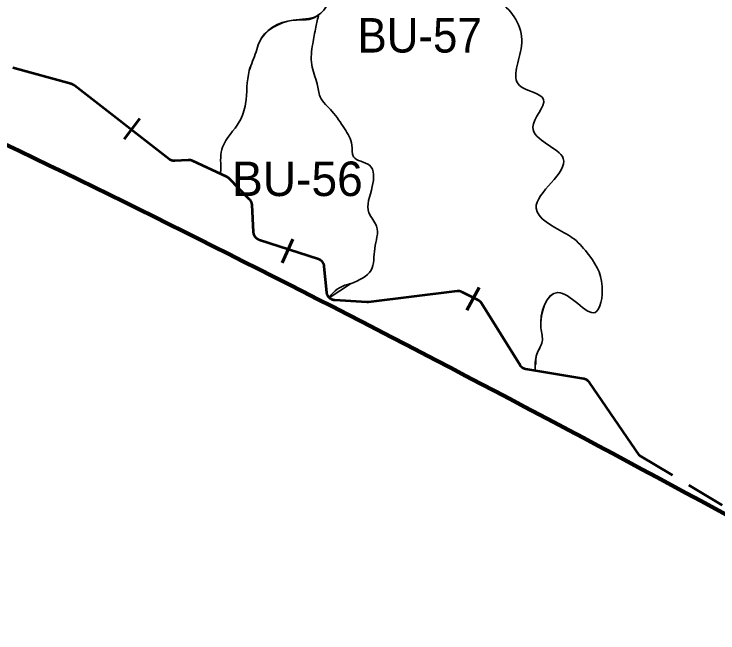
# Model space of a CAD drawing. Extents: x 553962 to 842807, y 8883888 to 9032388.
# Drawn here: x 642863 to 651025, y 8964803 to 8971983 of the extents above; entities that cross this region are included whole.
import ezdxf

# ---------------------------------------------------------------- set-up
doc = ezdxf.new("R2010")
doc.units = 0
doc.header["$LTSCALE"] = 150
doc.linetypes.add('MEDIUM_DASHED', pattern=[4.5, 3, -1.5])
for name, color, linetype, lineweight in [('20', 7, 'Continuous', 35), ('40', 7, 'Continuous', 60), ('60', 7, 'Continuous', 53), ('9', 7, 'Continuous', 90)]:
    doc.layers.add(name, color=color, linetype=linetype, lineweight=lineweight)

msp = doc.modelspace()

# ---------------------------------------------------------------- linework, layer by layer
at = {"layer": '20'}
msp.add_line((646765.6, 8968854.4), (646518.6, 8968691.2), dxfattribs=at)
for points in [[(644881.3, 8970289.4), (644728.6, 8970279.5), (644725.7, 8970279.4), (644722.9, 8970279.3), (644720.1, 8970279.3), (644717.2, 8970279.5), (644714.4, 8970279.6), (644711.6, 8970279.9), (644708.8, 8970280.2), (644706, 8970280.6), (644703.2, 8970281.1), (644700.5, 8970281.7), (644697.7, 8970282.3), (644695, 8970283.1), (644692.3, 8970283.9), (644689.6, 8970284.8), (644686.9, 8970285.7), (644684.3, 8970286.8), (644681.7, 8970287.9), (644679.1, 8970289), (644676.6, 8970290.3), (644674.1, 8970291.6), (644671.6, 8970293), (644669.2, 8970294.5), (644666.8, 8970296), (644664.5, 8970297.6), (644662.2, 8970299.3), (644660.7, 8970300.4), (643561.6, 8971154.3), (643559.3, 8971156), (643557, 8971157.7), (643554.6, 8971159.2), (643552.2, 8971160.8), (643549.8, 8971162.2), (643547.3, 8971163.6), (643544.8, 8971164.9), (643542.2, 8971166.1), (643539.6, 8971167.3), (643537, 8971168.4), (643534.3, 8971169.4), (643531.7, 8971170.3), (643529, 8971171.2), (643526.5, 8971171.9), (642848, 8971358.9)], [(645261.4, 8970125.3), (644930.1, 8970280.2), (644927.5, 8970281.4), (644924.9, 8970282.5), (644922.3, 8970283.5), (644919.6, 8970284.4), (644916.9, 8970285.3), (644914.2, 8970286.1), (644911.5, 8970286.8), (644908.7, 8970287.4), (644905.9, 8970288), (644903.2, 8970288.5), (644900.3, 8970288.8), (644897.5, 8970289.2), (644894.7, 8970289.4), (644891.9, 8970289.6), (644889.1, 8970289.6), (644886.2, 8970289.6), (644883.4, 8970289.6), (644881.3, 8970289.4)], [(645256.3, 8970128.3), (645260.9, 8970187.6), (645260.7, 8970187.2)], [(645701.3, 8969364.1), (645698.7, 8969365.2), (645696.1, 8969366.4), (645693.6, 8969367.7), (645691.1, 8969369.1), (645688.7, 8969370.5), (645686.3, 8969372), (645683.9, 8969373.5), (645681.6, 8969375.1), (645679.3, 8969376.8), (645677.1, 8969378.6), (645674.9, 8969380.4), (645672.8, 8969382.3), (645670.7, 8969384.2), (645668.7, 8969386.2), (645666.8, 8969388.2), (645664.9, 8969390.3), (645663.1, 8969392.5), (645661.3, 8969394.7), (645659.6, 8969397), (645657.9, 8969399.2), (645656.3, 8969401.6), (645654.8, 8969404), (645653.4, 8969406.4), (645652, 8969408.9), (645650.7, 8969411.4), (645649.5, 8969414), (645648.3, 8969416.5), (645647.2, 8969419.2), (645646.2, 8969421.8), (645645.3, 8969424.5), (645644.4, 8969427.2), (645643.7, 8969429.9), (645642.9, 8969432.6), (645642.3, 8969435.4), (645641.8, 8969438.1), (645641.3, 8969440.9), (645640.9, 8969443.7), (645640.6, 8969446.5), (645640.3, 8969449.4), (645640.3, 8969450.7), (645622.8, 8969767.8), (645622.7, 8969770.7), (645622.4, 8969773.5), (645622, 8969776.3), (645621.6, 8969779.1), (645621.1, 8969781.9), (645620.5, 8969784.6), (645619.8, 8969787.4), (645619.1, 8969790.1), (645618.2, 8969792.8), (645617.3, 8969795.5), (645616.4, 8969798.2), (645615.3, 8969800.8), (645614.2, 8969803.4), (645613, 8969805.9), (645611.7, 8969808.5), (645610.4, 8969811), (645609, 8969813.4), (645607.5, 8969815.8), (645606, 8969818.2), (645604.4, 8969820.5), (645602.7, 8969822.8), (645600.9, 8969825), (645599.1, 8969827.2), (645597.3, 8969829.3), (645595.3, 8969831.4), (645594.3, 8969832.5), (645357.6, 8970073.4), (645355.6, 8970075.3), (645353.5, 8970077.3), (645351.4, 8970079.2), (645349.2, 8970081), (645347, 8970082.7), (645344.7, 8970084.4), (645342.4, 8970086), (645340, 8970087.6), (645337.6, 8970089.1), (645335.2, 8970090.5), (645332.7, 8970091.8), (645330.2, 8970093.1), (645328.6, 8970093.8), (645270.7, 8970120.9)], [(646516.8, 8968692.9), (646515.2, 8968694.6), (646513.4, 8968696.7), (646511.5, 8968698.9), (646509.8, 8968701.1), (646508.1, 8968703.4), (646506.4, 8968705.7), (646504.8, 8968708), (646503.3, 8968710.4), (646501.9, 8968712.8), (646500.5, 8968715.3), (646499.2, 8968717.8), (646498, 8968720.4), (646496.9, 8968723), (646495.8, 8968725.6), (646494.8, 8968728.2), (646493.8, 8968730.9), (646493, 8968733.6), (646492.2, 8968736.3), (646491.5, 8968739.1), (646490.9, 8968741.8), (646490.3, 8968744.6), (646489.9, 8968747.4), (646489.5, 8968750.2), (646489.2, 8968753), (646460.6, 8969053.6), (646460.3, 8969056.4), (646459.9, 8969059.2), (646459.5, 8969062), (646458.9, 8969064.8), (646458.3, 8969067.6), (646457.6, 8969070.3), (646456.8, 8969073), (646456, 8969075.7), (646455, 8969078.4), (646454, 8969081), (646453, 8969083.6), (646451.8, 8969086.2), (646450.6, 8969088.8), (646449.3, 8969091.3), (646447.9, 8969093.8), (646446.5, 8969096.2), (646445, 8969098.6), (646443.4, 8969100.9), (646441.8, 8969103.2), (646440.1, 8969105.5), (646438.3, 8969107.7), (646436.5, 8969109.9), (646434.6, 8969112), (646432.6, 8969114), (646430.6, 8969116), (646428.6, 8969118), (646426.4, 8969119.8), (646424.3, 8969121.7), (646422.1, 8969123.4), (646419.8, 8969125.1), (646417.5, 8969126.7), (646415.1, 8969128.3), (646412.7, 8969129.8), (646410.3, 8969131.2), (646407.8, 8969132.6), (646405.3, 8969133.9), (646402.7, 8969135.1), (646400.1, 8969136.2), (646397.5, 8969137.3), (646394.9, 8969138.3), (646392.2, 8969139.2), (646392, 8969139.3), (645709.2, 8969361.1), (645706.5, 8969362), (645703.9, 8969363), (645701.3, 8969364.1)], [(646959.3, 8968639.4), (646962.1, 8968639.4), (646964.9, 8968639.4), (646967.8, 8968639.6), (646970.6, 8968639.8), (646973.4, 8968640.1), (648001.1, 8968767.5), (648001.1, 8968767.5), (648003.6, 8968767.7), (648006.4, 8968768), (648009.3, 8968768.1), (648012.1, 8968768.2), (648014.9, 8968768.2), (648017.7, 8968768.1), (648020.6, 8968768), (648023.4, 8968767.7), (648026.2, 8968767.4), (648029, 8968767), (648031.8, 8968766.5), (648034.6, 8968765.9), (648037.3, 8968765.3), (648040.1, 8968764.6), (648042.8, 8968763.8), (648045.5, 8968762.9), (648048.1, 8968762), (648050.8, 8968761), (648053.4, 8968759.9), (648055.9, 8968758.7), (648058.5, 8968757.5), (648058.5, 8968757.5), (648244.3, 8968663.6), (648245.2, 8968663.1), (648247.7, 8968661.8), (648250.1, 8968660.4), (648252.6, 8968658.9), (648254.9, 8968657.4), (648257.2, 8968655.8), (648259.5, 8968654.1), (648261.8, 8968652.3), (648263.9, 8968650.6), (648266.1, 8968648.7), (648268.2, 8968646.8), (648270.2, 8968644.8), (648272.1, 8968642.8), (648274, 8968640.7), (648275.9, 8968638.5), (648277.7, 8968636.3), (648279.4, 8968634.1), (648281.1, 8968631.8), (648282.6, 8968629.5), (648284.2, 8968627.1), (648730.3, 8967908.7), (648730.4, 8967908.7), (648731.9, 8967906.3), (648733.5, 8967903.9), (648735.2, 8967901.7), (648736.9, 8967899.4), (648738.7, 8967897.2), (648740.5, 8967895.1), (648742.4, 8967893), (648744.4, 8967891), (648746.4, 8967889), (648748.5, 8967887.1), (648750.6, 8967885.2), (648752.8, 8967883.4), (648755, 8967881.7), (648757.3, 8967880), (648759.7, 8967878.4), (648762, 8967876.8), (648764.4, 8967875.4), (648766.9, 8967874), (648769.4, 8967872.6), (648771.9, 8967871.4), (648774.5, 8967870.2), (648777.1, 8967869.1), (648779.7, 8967868), (648782.4, 8967867.1), (648785.1, 8967866.2), (648787.8, 8967865.3), (648790.5, 8967864.6), (648793.2, 8967863.9), (648796, 8967863.3), (648798.8, 8967862.8), (648902.4, 8967845.5)], [(646518.6, 8968691.2), (646519.2, 8968690.6), (646521.3, 8968688.7), (646523.4, 8968686.8), (646525.5, 8968685), (646527.8, 8968683.2), (646530, 8968681.5), (646532.3, 8968679.9), (646534.7, 8968678.3), (646537.1, 8968676.8), (646539.5, 8968675.4), (646542, 8968674), (646544.5, 8968672.8), (646547.1, 8968671.5), (646549.7, 8968670.4), (646552.3, 8968669.3), (646554.9, 8968668.3), (646557.6, 8968667.4), (646560.3, 8968666.6), (646563, 8968665.8), (646565.8, 8968665.1), (646568.5, 8968664.5), (646571.3, 8968664), (646574.1, 8968663.5), (646576.9, 8968663.2), (646579.7, 8968662.8), (646582.6, 8968662.6), (646954.9, 8968639.5), (646956.5, 8968639.5), (646959.3, 8968639.4)]]:
    msp.add_lwpolyline(points, dxfattribs=at)
for points in [[(645260.7, 8970187.2), (645280.5, 8970439.4), (645474.6, 8970732.6), (645545.8, 8970942.6), (645590.4, 8971327), (645669.6, 8971544.9), (645705.2, 8971653.9), (646097.3, 8971911.4), (646378.4, 8971962.9), (646540.8, 8972343.3), (646477.4, 8972545.4), (646580.4, 8972967.4), (646449.7, 8973407.2), (646196.3, 8973722.3), (645895.3, 8974189.8), (645851.8, 8974566.3), (645942.8, 8974847.6), (645772.6, 8975089.3), (645273.6, 8975585.4), (644937, 8975755.8), (644778.6, 8975977.7), (645059.8, 8976354.1), (645388.5, 8976786), (645305.3, 8977124.4), (645230.1, 8977235.4)], [(648907.8, 8967844.1), (648924.6, 8968037), (648987.4, 8968182.8), (648972.3, 8968341.1), (649168.2, 8968753.2), (649600.2, 8968522), (649683.1, 8968823.6), (649507.3, 8969214.3), (649336.5, 8969387.8), (649241.1, 8969445.6), (648917.1, 8969732.1), (649232.3, 8970307.6), (648879.6, 8970669.9), (649003.2, 8970991.9), (648724.5, 8971155.7), (648747.5, 8971612.9), (648523.3, 8972102.2), (648273.3, 8972297.7), (648192.9, 8972447.2), (648169.9, 8972682.9), (648207.3, 8972935.9), (648210.1, 8973099.8), (648167, 8973357.1), (648020.5, 8973472.1), (647905.6, 8973736.6), (647874.8, 8974123.8), (647972.5, 8974420), (647877.7, 8974512), (647685.2, 8974633.9), (647679.4, 8974872.5), (647486.9, 8975019.1), (647400.7, 8975231.9), (647297.3, 8975367), (647288.6, 8975753.7), (647139.2, 8975926.2), (646583.8, 8976241.8), (646293.6, 8976402.8), (646305.1, 8976563.8), (646187.3, 8976724.8), (646109.7, 8977008), (645871.3, 8977229.4)], [(648914.7, 8967916.7), (648924.6, 8968037), (648987.4, 8968182.8), (648972.3, 8968341.1), (649168.2, 8968753.2), (649600.2, 8968522), (649683.1, 8968823.6), (649507.3, 8969214.3), (649336.5, 8969387.8), (649241.1, 8969445.6), (648917.1, 8969732.1), (649232.3, 8970307.6), (648879.6, 8970669.9), (649003.2, 8970991.9), (648724.5, 8971155.7), (648747.5, 8971612.9), (648523.3, 8972102.2), (648273.3, 8972297.7), (648192.9, 8972447.2), (648169.9, 8972682.9), (648207.3, 8972935.9), (648210.1, 8973099.8), (648167, 8973357.1), (648020.5, 8973472.1), (647905.6, 8973736.6), (647874.8, 8974123.8), (647972.5, 8974420), (647877.7, 8974512), (647685.2, 8974633.9), (647679.4, 8974872.5), (647486.9, 8975019.1), (647400.7, 8975231.9), (647297.3, 8975367), (647288.6, 8975753.7), (647139.2, 8975926.2), (646583.8, 8976241.8), (646293.6, 8976402.8), (646305.1, 8976563.8), (646187.3, 8976724.8), (646109.7, 8977008), (645871.3, 8977229.4)], [(645260.7, 8970187.2), (645280.5, 8970439.4), (645474.6, 8970732.6), (645545.8, 8970942.6), (645590.4, 8971327), (645669.6, 8971544.9), (645705.2, 8971653.9), (646097.3, 8971911.4), (646378.4, 8971962.9), (646396.4, 8971981.2)], [(646396.4, 8971981.2), (646378.4, 8971962.9), (646097.3, 8971911.4), (645705.2, 8971653.9), (645669.6, 8971544.9), (645590.4, 8971327), (645545.8, 8970942.6), (645474.6, 8970732.6), (645280.5, 8970439.4), (645260.7, 8970187.2)], [(646395.7, 8971980.4), (646362.5, 8971830.5), (646325.8, 8971638.2), (646314.4, 8971395.5), (646376.4, 8971172.8), (646412.8, 8971022.7), (646549.1, 8970854.4), (646694.5, 8970654.3), (646780.9, 8970463.3), (646799.1, 8970328.2), (646985.4, 8970228.2), (647017.2, 8969982.6), (646977.5, 8969675.6), (647066.1, 8969521), (647045.7, 8969264), (647002.5, 8969011.6), (646765.6, 8968854.4)], [(646395.7, 8971980.4), (646362.5, 8971830.5), (646325.8, 8971638.2), (646314.4, 8971395.5), (646376.4, 8971172.8), (646412.8, 8971022.7), (646549.1, 8970854.4), (646694.5, 8970654.3), (646780.9, 8970463.3), (646799.1, 8970328.2), (646985.4, 8970228.2), (647017.2, 8969982.6), (646977.5, 8969675.6), (647066.1, 8969521), (647045.7, 8969264), (647002.5, 8969011.6), (646765.6, 8968854.4)], [(646765.6, 8968854.4), (647002.5, 8969011.6), (647045.7, 8969264), (647066.1, 8969521), (646977.5, 8969675.6), (647017.2, 8969982.6), (646985.4, 8970228.2), (646799.1, 8970328.2), (646780.9, 8970463.3), (646694.5, 8970654.3), (646549.1, 8970854.4), (646412.8, 8971022.7), (646376.4, 8971172.8), (646314.4, 8971395.5), (646325.8, 8971638.2), (646362.5, 8971830.5), (646395.7, 8971980.4)], [(645260.9, 8970187.6), (645256.3, 8970127.8), (645256.3, 8970126.7)], [(646769.3, 8968856.8), (646635.3, 8968807.7), (646545, 8968730), (646516, 8968694)], [(646769.3, 8968856.8), (646635.3, 8968807.7), (646545, 8968730), (646516, 8968694)]]:
    msp.add_spline(points, degree=3, dxfattribs=at)
at = {"layer": '40'}
for p, q in [((644137.5, 8970531.7), (644320.4, 8970769.6)), ((645970.2, 8969097.2), (646095.2, 8969369.9)), ((648114.5, 8968546.1), (648254.8, 8968811.2))]:
    msp.add_line(p, q, dxfattribs=at)
at = {"layer": '60', "linetype": 'MEDIUM_DASHED'}
msp.add_line((652814.4, 8965247.9), (650115.3, 8966860.5), dxfattribs=at)
at = {"layer": '60'}
for points in [[(644881.3, 8970289.4), (644728.6, 8970279.5), (644725.7, 8970279.4), (644722.9, 8970279.3), (644720.1, 8970279.3), (644717.2, 8970279.5), (644714.4, 8970279.6), (644711.6, 8970279.9), (644708.8, 8970280.2), (644706, 8970280.6), (644703.2, 8970281.1), (644700.5, 8970281.7), (644697.7, 8970282.3), (644695, 8970283.1), (644692.3, 8970283.9), (644689.6, 8970284.8), (644686.9, 8970285.7), (644684.3, 8970286.8), (644681.7, 8970287.9), (644679.1, 8970289), (644676.6, 8970290.3), (644674.1, 8970291.6), (644671.6, 8970293), (644669.2, 8970294.5), (644666.8, 8970296), (644664.5, 8970297.6), (644662.2, 8970299.3), (644660.7, 8970300.4), (643561.6, 8971154.3), (643559.3, 8971156), (643557, 8971157.7), (643554.6, 8971159.2), (643552.2, 8971160.8), (643549.8, 8971162.2), (643547.3, 8971163.6), (643544.8, 8971164.9), (643542.2, 8971166.1), (643539.6, 8971167.3), (643537, 8971168.4), (643534.3, 8971169.4), (643531.7, 8971170.3), (643529, 8971171.2), (643526.5, 8971171.9), (642848, 8971358.9)], [(645701.3, 8969364.1), (645698.7, 8969365.2), (645696.1, 8969366.4), (645693.6, 8969367.7), (645691.1, 8969369.1), (645688.7, 8969370.5), (645686.3, 8969372), (645683.9, 8969373.5), (645681.6, 8969375.1), (645679.3, 8969376.8), (645677.1, 8969378.6), (645674.9, 8969380.4), (645672.8, 8969382.3), (645670.7, 8969384.2), (645668.7, 8969386.2), (645666.8, 8969388.2), (645664.9, 8969390.3), (645663.1, 8969392.5), (645661.3, 8969394.7), (645659.6, 8969397), (645657.9, 8969399.2), (645656.3, 8969401.6), (645654.8, 8969404), (645653.4, 8969406.4), (645652, 8969408.9), (645650.7, 8969411.4), (645649.5, 8969414), (645648.3, 8969416.5), (645647.2, 8969419.2), (645646.2, 8969421.8), (645645.3, 8969424.5), (645644.4, 8969427.2), (645643.7, 8969429.9), (645642.9, 8969432.6), (645642.3, 8969435.4), (645641.8, 8969438.1), (645641.3, 8969440.9), (645640.9, 8969443.7), (645640.6, 8969446.5), (645640.3, 8969449.4), (645640.3, 8969450.7), (645622.8, 8969767.8), (645622.7, 8969770.7), (645622.4, 8969773.5), (645622, 8969776.3), (645621.6, 8969779.1), (645621.1, 8969781.9), (645620.5, 8969784.6), (645619.8, 8969787.4), (645619.1, 8969790.1), (645618.2, 8969792.8), (645617.3, 8969795.5), (645616.4, 8969798.2), (645615.3, 8969800.8), (645614.2, 8969803.4), (645613, 8969805.9), (645611.7, 8969808.5), (645610.4, 8969811), (645609, 8969813.4), (645607.5, 8969815.8), (645606, 8969818.2), (645604.4, 8969820.5), (645602.7, 8969822.8), (645600.9, 8969825), (645599.1, 8969827.2), (645597.3, 8969829.3), (645595.3, 8969831.4), (645594.3, 8969832.5), (645357.6, 8970073.4), (645355.6, 8970075.3), (645353.5, 8970077.3), (645351.4, 8970079.2), (645349.2, 8970081), (645347, 8970082.7), (645344.7, 8970084.4), (645342.4, 8970086), (645340, 8970087.6), (645337.6, 8970089.1), (645335.2, 8970090.5), (645332.7, 8970091.8), (645330.2, 8970093.1), (645328.6, 8970093.8), (644930.1, 8970280.2), (644927.5, 8970281.4), (644924.9, 8970282.5), (644922.3, 8970283.5), (644919.6, 8970284.4), (644916.9, 8970285.3), (644914.2, 8970286.1), (644911.5, 8970286.8), (644908.7, 8970287.4), (644905.9, 8970288), (644903.2, 8970288.5), (644900.3, 8970288.8), (644897.5, 8970289.2), (644894.7, 8970289.4), (644891.9, 8970289.6), (644889.1, 8970289.6), (644886.2, 8970289.6), (644883.4, 8970289.6), (644881.3, 8970289.4)], [(646959.3, 8968639.4), (646956.5, 8968639.5), (646954.9, 8968639.5), (646582.6, 8968662.6), (646579.7, 8968662.8), (646576.9, 8968663.2), (646574.1, 8968663.5), (646571.3, 8968664), (646568.5, 8968664.5), (646565.8, 8968665.1), (646563, 8968665.8), (646560.3, 8968666.6), (646557.6, 8968667.4), (646554.9, 8968668.3), (646552.3, 8968669.3), (646549.7, 8968670.4), (646547.1, 8968671.5), (646544.5, 8968672.8), (646542, 8968674), (646539.5, 8968675.4), (646537.1, 8968676.8), (646534.7, 8968678.3), (646532.3, 8968679.9), (646530, 8968681.5), (646527.8, 8968683.2), (646525.5, 8968685), (646523.4, 8968686.8), (646521.3, 8968688.7), (646519.2, 8968690.6), (646517.2, 8968692.6), (646515.2, 8968694.6), (646513.4, 8968696.7), (646511.5, 8968698.9), (646509.8, 8968701.1), (646508.1, 8968703.4), (646506.4, 8968705.7), (646504.8, 8968708), (646503.3, 8968710.4), (646501.9, 8968712.8), (646500.5, 8968715.3), (646499.2, 8968717.8), (646498, 8968720.4), (646496.9, 8968723), (646495.8, 8968725.6), (646494.8, 8968728.2), (646493.8, 8968730.9), (646493, 8968733.6), (646492.2, 8968736.3), (646491.5, 8968739.1), (646490.9, 8968741.8), (646490.3, 8968744.6), (646489.9, 8968747.4), (646489.5, 8968750.2), (646489.2, 8968753), (646460.6, 8969053.6), (646460.3, 8969056.4), (646459.9, 8969059.2), (646459.5, 8969062), (646458.9, 8969064.8), (646458.3, 8969067.6), (646457.6, 8969070.3), (646456.8, 8969073), (646456, 8969075.7), (646455, 8969078.4), (646454, 8969081), (646453, 8969083.6), (646451.8, 8969086.2), (646450.6, 8969088.8), (646449.3, 8969091.3), (646447.9, 8969093.8), (646446.5, 8969096.2), (646445, 8969098.6), (646443.4, 8969100.9), (646441.8, 8969103.2), (646440.1, 8969105.5), (646438.3, 8969107.7), (646436.5, 8969109.9), (646434.6, 8969112), (646432.6, 8969114), (646430.6, 8969116), (646428.6, 8969118), (646426.4, 8969119.8), (646424.3, 8969121.7), (646422.1, 8969123.4), (646419.8, 8969125.1), (646417.5, 8969126.7), (646415.1, 8969128.3), (646412.7, 8969129.8), (646410.3, 8969131.2), (646407.8, 8969132.6), (646405.3, 8969133.9), (646402.7, 8969135.1), (646400.1, 8969136.2), (646397.5, 8969137.3), (646394.9, 8969138.3), (646392.2, 8969139.2), (646392, 8969139.3), (645709.2, 8969361.1), (645706.5, 8969362), (645703.9, 8969363), (645701.3, 8969364.1)], [(649511.7, 8967732.7), (649509.4, 8967734.4), (649507, 8967735.9), (649504.7, 8967737.4), (649502.2, 8967738.9), (649499.7, 8967740.2), (649497.2, 8967741.5), (649494.7, 8967742.8), (649492.1, 8967743.9), (649489.5, 8967745), (649486.8, 8967746), (649484.2, 8967746.9), (649481.5, 8967747.8), (649478.7, 8967748.6), (649476, 8967749.2), (649473.2, 8967749.9), (649470.5, 8967750.4), (649469.2, 8967750.6), (648798.8, 8967862.8), (648796, 8967863.3), (648793.2, 8967863.9), (648790.5, 8967864.6), (648787.8, 8967865.3), (648785.1, 8967866.2), (648782.4, 8967867.1), (648779.7, 8967868), (648777.1, 8967869.1), (648774.5, 8967870.2), (648771.9, 8967871.4), (648769.4, 8967872.6), (648766.9, 8967874), (648764.4, 8967875.4), (648762, 8967876.8), (648759.7, 8967878.4), (648757.3, 8967880), (648755, 8967881.7), (648752.8, 8967883.4), (648750.6, 8967885.2), (648748.5, 8967887.1), (648746.4, 8967889), (648744.4, 8967891), (648742.4, 8967893), (648740.5, 8967895.1), (648738.7, 8967897.2), (648736.9, 8967899.4), (648735.2, 8967901.7), (648733.5, 8967903.9), (648731.9, 8967906.3), (648730.4, 8967908.7), (648730.3, 8967908.7), (648284.2, 8968627.1), (648282.6, 8968629.5), (648281.1, 8968631.8), (648279.4, 8968634.1), (648277.7, 8968636.3), (648275.9, 8968638.5), (648274, 8968640.7), (648272.1, 8968642.8), (648270.2, 8968644.8), (648268.2, 8968646.8), (648266.1, 8968648.7), (648263.9, 8968650.6), (648261.8, 8968652.3), (648259.5, 8968654.1), (648257.2, 8968655.8), (648254.9, 8968657.4), (648252.6, 8968658.9), (648250.1, 8968660.4), (648247.7, 8968661.8), (648245.2, 8968663.1), (648244.3, 8968663.6), (648058.5, 8968757.5), (648058.5, 8968757.5), (648055.9, 8968758.7), (648053.4, 8968759.9), (648050.8, 8968761), (648048.1, 8968762), (648045.5, 8968762.9), (648042.8, 8968763.8), (648040.1, 8968764.6), (648037.3, 8968765.3), (648034.6, 8968765.9), (648031.8, 8968766.5), (648029, 8968767), (648026.2, 8968767.4), (648023.4, 8968767.7), (648020.6, 8968768), (648017.7, 8968768.1), (648014.9, 8968768.2), (648012.1, 8968768.2), (648009.3, 8968768.1), (648006.4, 8968768), (648003.6, 8968767.7), (648001.1, 8968767.5), (648001.1, 8968767.5), (646973.4, 8968640.1), (646970.6, 8968639.8), (646967.8, 8968639.6), (646964.9, 8968639.4), (646962.1, 8968639.4), (646959.3, 8968639.4)], [(650115.3, 8966860.5), (649535.2, 8967708.5), (649533.6, 8967710.8), (649531.9, 8967713.1), (649530.1, 8967715.3), (649528.3, 8967717.4), (649526.4, 8967719.5), (649524.5, 8967721.6), (649522.5, 8967723.6), (649520.4, 8967725.6), (649518.3, 8967727.4), (649516.2, 8967729.3), (649514, 8967731), (649511.7, 8967732.7)]]:
    msp.add_lwpolyline(points, dxfattribs=at)
at = {"layer": '9'}
msp.add_spline([(637260.6, 8972975.8), (641524.5, 8971056.2), (652526.1, 8965412.7), (653164.3, 8965062.8), (670790.5, 8953770.1), (686194, 8943929.9), (696283.3, 8937647.1)], degree=3, dxfattribs=at)

# ---------------------------------------------------------------- texts
at = {"layer": '40', "width": 0.95}
msp.add_text('BU-57', height=400, dxfattribs=at).set_placement((646845.9, 8971536.3))
at = {"layer": '40'}
msp.add_text('BU-56', height=400, dxfattribs=at).set_placement((645390.2, 8969871.6))

doc.saveas('drawing.dxf')
